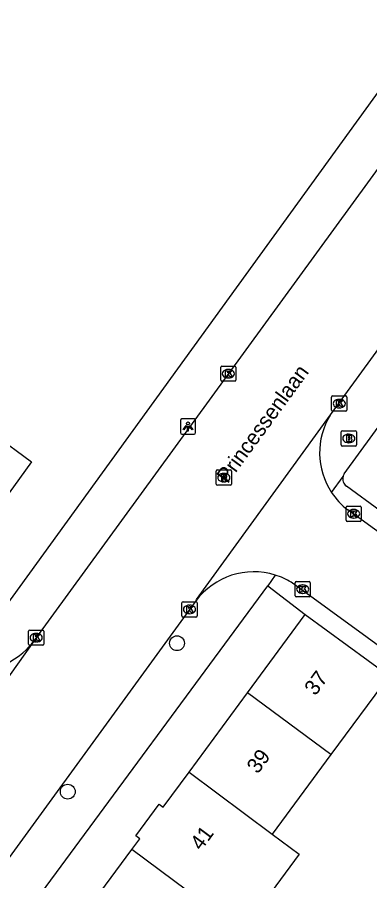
# Model space of a CAD drawing. Extents: x 160107 to 160928, y 382056 to 382918.
# Drawn here: x 160390.2 to 160413.4, y 382406.2 to 382462.9 of the extents above; entities that cross this region are included whole.
import ezdxf

# ---------------------------------------------------------------- set-up
doc = ezdxf.new("R2010")
doc.units = 0
for name, color, linetype in [('IMGEO_Boom', 7, 'Continuous'), ('IMGEO_Brandkraan', 7, 'Continuous'), ('IMGEO_Kolk', 7, 'Continuous'), ('IMGEO_Lichtpunt', 7, 'Continuous'), ('IMGEO_Openbare_ruimte_label', 7, 'Continuous'), ('IMGEO_Pand', 7, 'Continuous'), ('IMGEO_Pand_nummerreeks', 7, 'Continuous'), ('IMGEO_Rijbaan_lokaal_open', 7, 'Continuous'), ('IMGEO_Rioolput', 7, 'Continuous'), ('IMGEO_Voetpad_open', 7, 'Continuous')]:
    doc.layers.add(name, color=color, linetype=linetype)

msp = doc.modelspace()

# ---------------------------------------------------------------- linework, layer by layer
at = {"layer": 'IMGEO_Boom'}
for centre in [(160400.745, 382421.792), (160393.56, 382412.037)]:
    msp.add_circle(centre, 0.489, dxfattribs=at)
at = {"layer": 'IMGEO_Brandkraan'}
for p, q in [((160411.552, 382434.822), (160411.552, 382435.674)), ((160411.627, 382435.748), (160412.479, 382435.748)), ((160412.553, 382435.674), (160412.553, 382434.822)), ((160412.04, 382435.528), (160412.065, 382435.528)), ((160412.479, 382434.748), (160411.627, 382434.748)), ((160412.063, 382434.968), (160412.038, 382434.968))]:
    msp.add_line(p, q, dxfattribs=at)
for points in [[(160411.552, 382434.822), (160411.552, 382435.674)], [(160411.627, 382435.748), (160412.479, 382435.748)], [(160412.553, 382435.674), (160412.553, 382434.822)], [(160411.9, 382435.448), (160411.9, 382435.048), (160412.113, 382435.048)], [(160412.131, 382435.448), (160411.9, 382435.448)], [(160412.079, 382435.367), (160412.025, 382435.367), (160412.025, 382435.291)], [(160412.025, 382435.291), (160412.078, 382435.291)], [(160412.087, 382435.215), (160412.025, 382435.215), (160412.025, 382435.134)], [(160412.025, 382435.134), (160412.087, 382435.134)], [(160412.479, 382434.748), (160411.627, 382434.748)]]:
    msp.add_lwpolyline(points, dxfattribs=at)
for centre, radius, start, end in [((160411.629, 382435.672), 0.0765, 91.552, 178.448), ((160411.629, 382435.672), 0.0765, 91.552, 178.448), ((160412.477, 382435.672), 0.0765, 1.552, 88.448), ((160412.477, 382435.672), 0.0765, 1.552, 88.448), ((160412.08, 382435.329), 0.0379, 267.8285, 90.9355), ((160412.088, 382435.174), 0.0404, 269.8759, 90.5077), ((160412.135, 382435.303), 0.145, 59.4692, 91.5367), ((160412.16, 382435.35), 0.0922, 285.5137, 58.1501), ((160412.165, 382435.158), 0.105, 301.3115, 78.989), ((160411.629, 382434.824), 0.0765, 181.552, 268.448), ((160411.629, 382434.824), 0.0765, 181.552, 268.448), ((160412.119, 382435.299), 0.251, 268.6676, 293.5347), ((160412.477, 382434.824), 0.0765, 271.552, 358.448), ((160412.477, 382434.824), 0.0765, 271.552, 358.448)]:
    msp.add_arc(centre, radius, start, end, dxfattribs=at)
for centre, major_axis, ratio, start_param, end_param in [((160412.039, 382435.248), (-0.387, 0.002), 0.722429, 4.712389, 7.853982), ((160412.064, 382435.248), (-0.39, 0.002), 0.717154, 1.570796, 4.712389)]:
    msp.add_ellipse(centre, major_axis=major_axis, ratio=ratio, start_param=start_param, end_param=end_param, dxfattribs=at)
at = {"layer": 'IMGEO_Kolk'}
for p, q in [((160403.624, 382439.075), (160403.624, 382439.927)), ((160403.699, 382440.001), (160404.551, 382440.001)), ((160404.112, 382439.781), (160404.137, 382439.781)), ((160404.625, 382439.927), (160404.625, 382439.075)), ((160404.135, 382439.221), (160404.11, 382439.221)), ((160404.551, 382439.001), (160403.699, 382439.001)), ((160410.923, 382437.112), (160410.923, 382437.964)), ((160410.998, 382438.038), (160411.85, 382438.038)), ((160411.924, 382437.964), (160411.924, 382437.112)), ((160411.411, 382437.818), (160411.436, 382437.818)), ((160411.85, 382437.038), (160410.998, 382437.038)), ((160411.434, 382437.258), (160411.409, 382437.258)), ((160411.871, 382429.872), (160411.871, 382430.724)), ((160411.946, 382430.798), (160412.798, 382430.798)), ((160412.359, 382430.578), (160412.384, 382430.578)), ((160412.872, 382430.724), (160412.872, 382429.872)), ((160412.382, 382430.018), (160412.357, 382430.018)), ((160412.798, 382429.798), (160411.946, 382429.798)), ((160408.519, 382424.914), (160408.519, 382425.766)), ((160408.594, 382425.84), (160409.446, 382425.84)), ((160409.007, 382425.62), (160409.032, 382425.62)), ((160409.52, 382425.766), (160409.52, 382424.914)), ((160409.03, 382425.06), (160409.005, 382425.06)), ((160401.067, 382423.586), (160401.067, 382424.438)), ((160401.142, 382424.512), (160401.994, 382424.512)), ((160402.068, 382424.438), (160402.068, 382423.586)), ((160409.446, 382424.84), (160408.594, 382424.84)), ((160401.555, 382424.292), (160401.58, 382424.292)), ((160401.994, 382423.512), (160401.142, 382423.512)), ((160401.578, 382423.732), (160401.553, 382423.732)), ((160391.056, 382422.657), (160391.908, 382422.657)), ((160390.981, 382421.731), (160390.981, 382422.583)), ((160391.469, 382422.437), (160391.494, 382422.437)), ((160391.982, 382422.583), (160391.982, 382421.731)), ((160391.908, 382421.657), (160391.056, 382421.657)), ((160391.492, 382421.877), (160391.467, 382421.877))]:
    msp.add_line(p, q, dxfattribs=at)
for points in [[(160403.624, 382439.075), (160403.624, 382439.927)], [(160403.699, 382440.001), (160404.551, 382440.001)], [(160403.945, 382439.701), (160404.068, 382439.701), (160404.068, 382439.55), (160404.198, 382439.701), (160404.362, 382439.701), (160404.216, 382439.55), (160404.369, 382439.301), (160404.217, 382439.301), (160404.132, 382439.465), (160404.068, 382439.398), (160404.068, 382439.301), (160403.945, 382439.301), (160403.945, 382439.701)], [(160404.625, 382439.927), (160404.625, 382439.075)], [(160404.551, 382439.001), (160403.699, 382439.001)], [(160410.923, 382437.112), (160410.923, 382437.964)], [(160410.998, 382438.038), (160411.85, 382438.038)], [(160411.924, 382437.964), (160411.924, 382437.112)], [(160411.244, 382437.738), (160411.367, 382437.738), (160411.367, 382437.587), (160411.497, 382437.738), (160411.661, 382437.738), (160411.515, 382437.587), (160411.668, 382437.338), (160411.516, 382437.338), (160411.431, 382437.502), (160411.367, 382437.435), (160411.367, 382437.338), (160411.244, 382437.338), (160411.244, 382437.738)], [(160411.85, 382437.038), (160410.998, 382437.038)], [(160411.871, 382429.872), (160411.871, 382430.724)], [(160411.946, 382430.798), (160412.798, 382430.798)], [(160412.872, 382430.724), (160412.872, 382429.872)], [(160412.192, 382430.498), (160412.315, 382430.498), (160412.315, 382430.347), (160412.445, 382430.498), (160412.609, 382430.498), (160412.463, 382430.347), (160412.616, 382430.098), (160412.464, 382430.098), (160412.379, 382430.262), (160412.315, 382430.195), (160412.315, 382430.098), (160412.192, 382430.098), (160412.192, 382430.498)], [(160412.798, 382429.798), (160411.946, 382429.798)], [(160408.519, 382424.914), (160408.519, 382425.766)], [(160408.594, 382425.84), (160409.446, 382425.84)], [(160408.84, 382425.54), (160408.963, 382425.54), (160408.963, 382425.389), (160409.093, 382425.54), (160409.257, 382425.54), (160409.111, 382425.389), (160409.264, 382425.14), (160409.112, 382425.14), (160409.027, 382425.304), (160408.963, 382425.237), (160408.963, 382425.14), (160408.84, 382425.14), (160408.84, 382425.54)], [(160409.52, 382425.766), (160409.52, 382424.914)], [(160401.067, 382423.586), (160401.067, 382424.438)], [(160401.142, 382424.512), (160401.994, 382424.512)], [(160402.068, 382424.438), (160402.068, 382423.586)], [(160409.446, 382424.84), (160408.594, 382424.84)], [(160401.388, 382424.212), (160401.511, 382424.212), (160401.511, 382424.061), (160401.641, 382424.212), (160401.805, 382424.212), (160401.659, 382424.061), (160401.812, 382423.812), (160401.66, 382423.812), (160401.575, 382423.976), (160401.511, 382423.909), (160401.511, 382423.812), (160401.388, 382423.812), (160401.388, 382424.212)], [(160401.994, 382423.512), (160401.142, 382423.512)], [(160391.056, 382422.657), (160391.908, 382422.657)], [(160390.981, 382421.731), (160390.981, 382422.583)], [(160391.302, 382422.357), (160391.425, 382422.357), (160391.425, 382422.206), (160391.555, 382422.357), (160391.719, 382422.357), (160391.573, 382422.206), (160391.726, 382421.957), (160391.574, 382421.957), (160391.489, 382422.121), (160391.425, 382422.054), (160391.425, 382421.957), (160391.302, 382421.957), (160391.302, 382422.357)], [(160391.982, 382422.583), (160391.982, 382421.731)], [(160391.908, 382421.657), (160391.056, 382421.657)]]:
    msp.add_lwpolyline(points, dxfattribs=at)
for centre, start, end in [((160403.701, 382439.925), 91.552, 178.448), ((160403.701, 382439.925), 91.552, 178.448), ((160404.549, 382439.925), 1.552, 88.448), ((160404.549, 382439.925), 1.552, 88.448), ((160403.701, 382439.077), 181.552, 268.448), ((160403.701, 382439.077), 181.552, 268.448), ((160404.549, 382439.077), 271.552, 358.448), ((160404.549, 382439.077), 271.552, 358.448), ((160411, 382437.962), 91.552, 178.448), ((160411, 382437.962), 91.552, 178.448), ((160411.848, 382437.962), 1.552, 88.448), ((160411.848, 382437.962), 1.552, 88.448), ((160411, 382437.114), 181.552, 268.448), ((160411, 382437.114), 181.552, 268.448), ((160411.848, 382437.114), 271.552, 358.448), ((160411.848, 382437.114), 271.552, 358.448), ((160411.948, 382430.722), 91.552, 178.448), ((160411.948, 382430.722), 91.552, 178.448), ((160412.796, 382430.722), 1.552, 88.448), ((160412.796, 382430.722), 1.552, 88.448), ((160411.948, 382429.874), 181.552, 268.448), ((160411.948, 382429.874), 181.552, 268.448), ((160412.796, 382429.874), 271.552, 358.448), ((160412.796, 382429.874), 271.552, 358.448), ((160408.596, 382425.764), 91.552, 178.448), ((160408.596, 382425.764), 91.552, 178.448), ((160409.444, 382425.764), 1.552, 88.448), ((160409.444, 382425.764), 1.552, 88.448), ((160408.596, 382424.916), 181.552, 268.448), ((160408.596, 382424.916), 181.552, 268.448), ((160409.444, 382424.916), 271.552, 358.448), ((160409.444, 382424.916), 271.552, 358.448), ((160401.144, 382424.436), 91.552, 178.448), ((160401.144, 382424.436), 91.552, 178.448), ((160401.992, 382424.436), 1.552, 88.448), ((160401.992, 382424.436), 1.552, 88.448), ((160401.144, 382423.588), 181.552, 268.448), ((160401.144, 382423.588), 181.552, 268.448), ((160401.992, 382423.588), 271.552, 358.448), ((160401.992, 382423.588), 271.552, 358.448), ((160391.058, 382422.581), 91.552, 178.448), ((160391.058, 382422.581), 91.552, 178.448), ((160391.906, 382422.581), 1.552, 88.448), ((160391.906, 382422.581), 1.552, 88.448), ((160391.058, 382421.733), 181.552, 268.448), ((160391.058, 382421.733), 181.552, 268.448), ((160391.906, 382421.733), 271.552, 358.448), ((160391.906, 382421.733), 271.552, 358.448)]:
    msp.add_arc(centre, 0.0765, start, end, dxfattribs=at)
for centre, major_axis, ratio, start_param, end_param in [((160404.111, 382439.501), (-0.387, 0.002), 0.722429, 4.712389, 7.853982), ((160404.136, 382439.501), (-0.39, 0.002), 0.717154, 1.570796, 4.712389), ((160411.41, 382437.538), (-0.387, 0.002), 0.722429, 4.712389, 7.853982), ((160411.435, 382437.538), (-0.39, 0.002), 0.717154, 1.570796, 4.712389), ((160412.358, 382430.298), (-0.387, 0.002), 0.722429, 4.712389, 7.853982), ((160412.383, 382430.298), (-0.39, 0.002), 0.717154, 1.570796, 4.712389), ((160409.006, 382425.34), (-0.387, 0.002), 0.722429, 4.712389, 7.853982), ((160409.031, 382425.34), (-0.39, 0.002), 0.717154, 1.570796, 4.712389), ((160401.554, 382424.012), (-0.387, 0.002), 0.722429, 4.712389, 7.853982), ((160401.579, 382424.012), (-0.39, 0.002), 0.717154, 1.570796, 4.712389), ((160391.468, 382422.157), (-0.387, 0.002), 0.722429, 4.712389, 7.853982), ((160391.493, 382422.157), (-0.39, 0.002), 0.717154, 1.570796, 4.712389)]:
    msp.add_ellipse(centre, major_axis=major_axis, ratio=ratio, start_param=start_param, end_param=end_param, dxfattribs=at)
at = {"layer": 'IMGEO_Lichtpunt'}
for p, q in [((160400.969, 382436.435), (160400.969, 382435.628)), ((160400.969, 382436.435), (160400.969, 382435.628)), ((160401.871, 382436.53), (160401.063, 382436.53)), ((160401.871, 382436.53), (160401.063, 382436.53)), ((160401.965, 382435.628), (160401.965, 382436.435)), ((160401.965, 382435.628), (160401.965, 382436.435)), ((160401.063, 382435.534), (160401.871, 382435.534)), ((160401.063, 382435.534), (160401.871, 382435.534))]:
    msp.add_line(p, q, dxfattribs=at)
for points in [[(160401.343, 382436.099), (160401.382, 382436.071), (160401.194, 382435.809), (160401.156, 382435.836), (160401.343, 382436.099)], [(160401.445, 382436.051), (160401.492, 382436.051), (160401.492, 382435.729), (160401.445, 382435.729), (160401.445, 382436.051)], [(160401.555, 382436.071), (160401.593, 382436.098), (160401.78, 382435.836), (160401.741, 382435.808), (160401.555, 382436.071)]]:
    msp.add_lwpolyline(points, dxfattribs=at)
msp.add_circle((160401.468, 382436.233), 0.0994, dxfattribs=at)
for centre, start, end in [((160401.063, 382436.435), 90, 180), ((160401.063, 382436.435), 90, 180), ((160401.871, 382436.435), 0, 90), ((160401.871, 382436.435), 0, 90), ((160401.063, 382435.628), 180, 270), ((160401.063, 382435.628), 180, 270), ((160401.871, 382435.628), 270, 0), ((160401.871, 382435.628), 270, 360)]:
    msp.add_arc(centre, 0.0946, start, end, dxfattribs=at)
at = {"layer": 'IMGEO_Pand'}
for points in [[(160388.704, 382435.507), (160391.173, 382433.714), (160387.018, 382427.991)], [(160405.383, 382418.534), (160409.172, 382423.667)], [(160409.172, 382423.667), (160414.7, 382419.656)], [(160414.7, 382419.656), (160410.879, 382414.479)], [(160401.539, 382413.324), (160405.383, 382418.534)], [(160410.879, 382414.479), (160405.383, 382418.534)], [(160410.879, 382414.479), (160407.012, 382409.239)], [(160397.784, 382408.24), (160398.296, 382408.934), (160398.034, 382409.127), (160399.576, 382411.217), (160399.84, 382411.022), (160401.539, 382413.324)], [(160401.539, 382413.324), (160407.012, 382409.239)], [(160407.012, 382409.239), (160408.78, 382407.934), (160405.026, 382402.846), (160403.258, 382404.151)], [(160394.008, 382403.124), (160397.784, 382408.24)], [(160403.258, 382404.151), (160397.784, 382408.24)]]:
    msp.add_lwpolyline(points, dxfattribs=at)
at = {"layer": 'IMGEO_Rijbaan_lokaal_open'}
for points in [[(160410.851, 382436.796), (160448.923, 382489.003)], [(160433.188, 382479.332), (160391.333, 382421.95)], [(160401.997, 382424.596), (160402.036, 382424.669), (160410.851, 382436.796)], [(160498.608, 382368.158), (160429.934, 382418.064), (160429.691, 382417.738), (160411.998, 382430.553)], [(160498.881, 382360.163), (160498.767, 382359.996), (160408.261, 382425.803)], [(160401.997, 382424.596), (160401.868, 382424.419), (160350.937, 382354.514)], [(160391.333, 382421.95), (160391.318, 382421.917), (160382.213, 382409.153)]]:
    msp.add_lwpolyline(points, dxfattribs=at)
for centre, radius, start, end in [((160414.81, 382434.296), 4.682, 147.7267, 213.6896), ((160414.794, 382434.283), 4.662, 213.6665, 233.1483), ((160405.803, 382421.7), 4.782, 72.9077, 142.7308), ((160405.823, 382421.736), 4.742, 59.059, 73.016), ((160387.219, 382425.084), 5.172, 274.9776, 322.698)]:
    msp.add_arc(centre, radius, start, end, dxfattribs=at)
at = {"layer": 'IMGEO_Rioolput'}
for p, q in [((160403.331, 382432.249), (160403.331, 382433.101)), ((160403.406, 382433.175), (160404.258, 382433.175)), ((160403.819, 382432.955), (160403.844, 382432.955)), ((160404.332, 382433.101), (160404.332, 382432.249)), ((160403.842, 382432.395), (160403.817, 382432.395)), ((160404.258, 382432.175), (160403.406, 382432.175))]:
    msp.add_line(p, q, dxfattribs=at)
for points in [[(160403.331, 382432.249), (160403.331, 382433.101)], [(160403.406, 382433.175), (160404.258, 382433.175)], [(160403.92, 382432.873), (160403.668, 382432.875), (160403.668, 382432.475)], [(160404.332, 382433.101), (160404.332, 382432.249)], [(160403.668, 382432.475), (160403.792, 382432.475), (160403.792, 382432.637), (160403.803, 382432.637)], [(160403.846, 382432.794), (160403.792, 382432.794), (160403.792, 382432.713)], [(160403.792, 382432.713), (160403.844, 382432.713)], [(160403.85, 382432.608), (160403.921, 382432.475), (160404.061, 382432.475), (160403.996, 382432.601)], [(160404.258, 382432.175), (160403.406, 382432.175)]]:
    msp.add_lwpolyline(points, dxfattribs=at)
for centre, radius, start, end in [((160403.408, 382433.099), 0.0765, 91.552, 178.448), ((160403.408, 382433.099), 0.0765, 91.552, 178.448), ((160403.919, 382432.763), 0.109, 350.3612, 89.416), ((160404.256, 382433.099), 0.0765, 1.552, 88.448), ((160404.256, 382433.099), 0.0765, 1.552, 88.448), ((160403.408, 382432.251), 0.0765, 181.552, 268.448), ((160403.408, 382432.251), 0.0765, 181.552, 268.448), ((160403.802, 382432.584), 0.0533, 26.0293, 88.6989), ((160403.828, 382432.902), 0.19, 274.7715, 282.9687), ((160403.852, 382432.698), 0.0964, 77.0061, 93.1865), ((160403.866, 382432.755), 0.0378, 276.6634, 79.6772), ((160403.917, 382432.763), 0.112, 277.5842, 350.9817), ((160403.901, 382432.548), 0.108, 29.5134, 73.7905), ((160404.256, 382432.251), 0.0765, 271.552, 358.448), ((160404.256, 382432.251), 0.0765, 271.552, 358.448)]:
    msp.add_arc(centre, radius, start, end, dxfattribs=at)
for centre, major_axis, ratio, start_param, end_param in [((160403.818, 382432.675), (-0.387, 0.002), 0.722429, 4.712389, 7.853982), ((160403.843, 382432.675), (-0.39, 0.002), 0.717154, 1.570796, 4.712389)]:
    msp.add_ellipse(centre, major_axis=major_axis, ratio=ratio, start_param=start_param, end_param=end_param, dxfattribs=at)
at = {"layer": 'IMGEO_Voetpad_open'}
for points in [[(160411.747, 382432.918), (160452.196, 382488.373)], [(160389.495, 382424.254), (160422.478, 382469.715)], [(160410.914, 382431.699), (160411.671, 382432.744)], [(160414.126, 382430.489), (160411.891, 382432.108)], [(160407.208, 382426.271), (160406.721, 382425.559)], [(160391.52, 382404.96), (160406.721, 382425.559)], [(160406.721, 382425.559), (160409.172, 382423.667)]]:
    msp.add_lwpolyline(points, dxfattribs=at)
for centre, radius, start, end in [((160412.248, 382432.596), 0.596, 147.2326, 165.5778), ((160412.254, 382432.59), 0.603, 165.152, 233.0102)]:
    msp.add_arc(centre, radius, start, end, dxfattribs=at)

# ---------------------------------------------------------------- texts
at = {"layer": 'IMGEO_Openbare_ruimte_label'}
msp.add_text('Princessenlaan', height=1, rotation=53.8294, dxfattribs=at).set_placement((160404.079, 382432.232))
at = {"layer": 'IMGEO_Pand_nummerreeks'}
for s, p in [('37', (160409.85, 382418.289)), ('39', (160406.059, 382413.153)), ('41', (160402.335, 382408.108))]:
    msp.add_text(s, height=1, rotation=53.5668, dxfattribs=at).set_placement(p)

doc.saveas('drawing.dxf')
